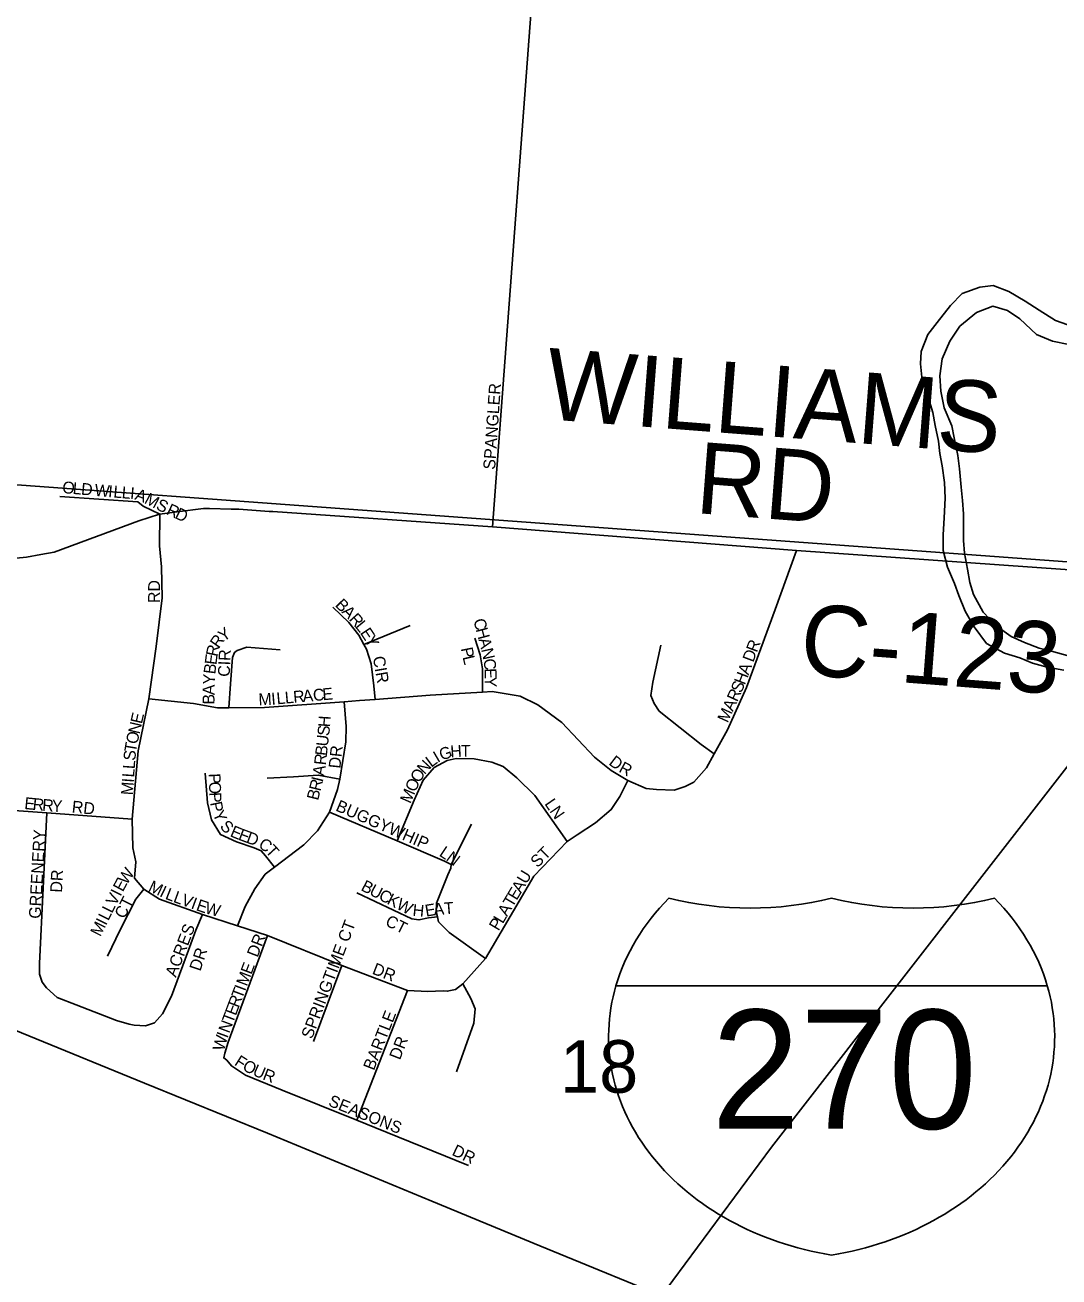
# Model space of a CAD drawing. Extents: x 0 to 34, y 0 to 22.
# Drawn here: x 4.15 to 4.973, y 15.628 to 16.625 of the extents above; entities that cross this region are included whole.
import ezdxf

# ---------------------------------------------------------------- set-up
doc = ezdxf.new("R2010")
doc.units = 0
for name, color, linetype in [('GM_X_City_Street', 7, 'Continuous'), ('GM_X_City_Street_Text', 7, 'Continuous'), ('GM_X_County_Road', 7, 'Continuous'), ('GM_X_County_Road_Text', 7, 'Continuous'), ('GM_X_Interstate_Location', 7, 'Continuous'), ('GM_X_Interstate_Route', 7, 'Continuous'), ('GM_X_Interstate_Shield', 7, 'Continuous'), ('GM_X_Major_River', 7, 'Continuous'), ('GM_X_Rail_Line', 7, 'Continuous'), ('GM_X_Section', 7, 'Continuous'), ('GM_X_Section_Text', 7, 'Continuous')]:
    doc.layers.add(name, color=color, linetype=linetype)

msp = doc.modelspace()

# ---------------------------------------------------------------- linework, layer by layer
at = {"layer": 'GM_X_City_Street'}
for points in [[(4.5216, 16.22516), (4.56083, 16.74722), (4.56932, 16.8602), (4.59868, 17.25092)], [(4.17729, 16.24932), (4.23943, 16.24493), (4.24358, 16.24151), (4.25684, 16.23529)], [(4.29655, 16.23967), (4.31374, 16.23923), (4.31668, 16.23915)], [(4.10118, 16.19984), (4.11489, 16.19918), (4.12524, 16.19915), (4.13685, 16.19965), (4.15061, 16.20098), (4.16205, 16.20297), (4.17283, 16.20496), (4.24018, 16.22987), (4.25657, 16.23521)], [(4.2379, 15.95821), (4.23538, 15.96955), (4.23496, 15.99223), (4.23976, 16.04665), (4.2481, 16.08805), (4.2539, 16.12988), (4.2587, 16.16864), (4.25824, 16.19333), (4.25666, 16.21004), (4.25684, 16.23529)], [(4.66636, 16.01535), (4.67509, 16.01842), (4.68191, 16.02187), (4.69213, 16.03329), (4.69825, 16.04437), (4.70873, 16.06335), (4.7238, 16.09721), (4.74676, 16.15921), (4.76374, 16.20621)], [(4.42835, 16.08769), (4.42719, 16.09853), (4.42523, 16.116), (4.42139, 16.12776), (4.4193, 16.13152), (4.41528, 16.13876), (4.40727, 16.14899), (4.39469, 16.1611)], [(4.4193, 16.13152), (4.45627, 16.14649)], [(4.3118, 16.08106), (4.31325, 16.10006), (4.3147, 16.12096), (4.3162, 16.12514), (4.31848, 16.12667), (4.32606, 16.12935), (4.35266, 16.12716)], [(4.51382, 16.09347), (4.51374, 16.1121), (4.5118, 16.12312), (4.50758, 16.1364)], [(4.69825, 16.04437), (4.68788, 16.0519), (4.65437, 16.07837), (4.65055, 16.08444), (4.64787, 16.09089), (4.64936, 16.10153), (4.65571, 16.1308)], [(4.2481, 16.08805), (4.28368, 16.08439), (4.30268, 16.08103), (4.3118, 16.08106), (4.34028, 16.08116), (4.40364, 16.08582), (4.41584, 16.08672), (4.42835, 16.08769), (4.47204, 16.09108), (4.51382, 16.09347), (4.5214, 16.09389), (4.54382, 16.09017), (4.55789, 16.08338), (4.57693, 16.06939), (4.58989, 16.05537), (4.60285, 16.04174), (4.61618, 16.03115), (4.6295, 16.02321), (4.64395, 16.0168), (4.65222, 16.01592), (4.66636, 16.01535)], [(4.31867, 15.90733), (4.32488, 15.9227), (4.33243, 15.93678), (4.34074, 15.94858), (4.34822, 15.95418), (4.37142, 15.97185), (4.3824, 15.98291), (4.39203, 15.99793), (4.39824, 16.01601), (4.40026, 16.02405), (4.40494, 16.05402), (4.40528, 16.06617), (4.40364, 16.08582)], [(4.44593, 15.97495), (4.45941, 16.00747), (4.46657, 16.02344), (4.47527, 16.03335), (4.48551, 16.03908), (4.49272, 16.04062), (4.50715, 16.04029), (4.52121, 16.03767), (4.53033, 16.03429), (4.541, 16.0252), (4.55548, 16.0112), (4.58123, 15.97455)], [(4.29299, 16.02896), (4.29496, 16.00541), (4.29805, 15.99175), (4.30531, 15.98), (4.31786, 15.97434), (4.33193, 15.96945), (4.33763, 15.96718), (4.34107, 15.96302), (4.34822, 15.95418)], [(4.34238, 16.02494), (4.36326, 16.02615), (4.383, 16.02735), (4.40026, 16.02405)], [(4.48234, 15.85559), (4.48576, 15.85523), (4.49221, 15.85677), (4.49805, 15.86112), (4.51625, 15.88149), (4.53115, 15.90704), (4.55456, 15.947), (4.58123, 15.97455), (4.58901, 15.97977), (4.60379, 15.98932), (4.61629, 16), (4.62309, 16.01028), (4.6295, 16.02321)], [(4.0909, 16.00317), (4.12982, 15.99997), (4.16691, 15.99728), (4.23496, 15.99223)], [(4.16691, 15.99728), (4.16096, 15.87735), (4.16099, 15.86899), (4.16329, 15.86254), (4.16673, 15.85799), (4.17511, 15.85042), (4.19032, 15.8444), (4.22226, 15.83196), (4.23253, 15.82896), (4.23633, 15.82821)], [(4.39203, 15.99793), (4.44593, 15.97495), (4.48351, 15.95892), (4.48883, 15.95628), (4.48846, 15.95324), (4.4862, 15.94792), (4.47716, 15.92547), (4.4768, 15.91863), (4.4778, 15.91451), (4.47873, 15.91067), (4.48712, 15.90195), (4.51625, 15.88149)], [(4.48883, 15.95628), (4.50505, 15.98824)], [(4.2379, 15.95821), (4.23669, 15.94521), (4.24409, 15.93653), (4.2565, 15.92855), (4.29077, 15.91629), (4.31867, 15.90733), (4.34261, 15.89977), (4.40187, 15.87575), (4.45408, 15.85594), (4.47019, 15.85518), (4.48234, 15.85559)], [(4.21526, 15.88322), (4.22543, 15.90415), (4.23789, 15.9285), (4.24409, 15.93653)], [(4.41371, 15.93362), (4.45746, 15.91287), (4.46316, 15.91213), (4.47074, 15.91368), (4.4778, 15.91451)], [(4.23633, 15.82821), (4.24545, 15.82786), (4.25266, 15.83016), (4.25909, 15.8374), (4.26626, 15.85148), (4.28168, 15.89293), (4.28544, 15.90396), (4.29077, 15.91629)], [(4.31011, 15.80033), (4.30782, 15.80223), (4.30857, 15.80603), (4.31119, 15.81478), (4.34261, 15.89977)], [(4.37918, 15.81537), (4.40187, 15.87575)], [(4.49319, 15.79106), (4.50673, 15.82984), (4.50783, 15.84124), (4.50439, 15.84959), (4.49805, 15.86112)], [(4.41363, 15.75256), (4.45408, 15.85594)], [(4.31011, 15.80033), (4.31392, 15.79579), (4.32496, 15.78861), (4.35424, 15.77655), (4.41363, 15.75256), (4.42794, 15.74678), (4.42813, 15.7467)], [(4.42813, 15.7467), (4.50256, 15.71663)]]:
    msp.add_lwpolyline(points, dxfattribs=at)
at = {"layer": 'GM_X_County_Road'}
for points in [[(4.25657, 16.23521), (4.25684, 16.23529), (4.27079, 16.23703), (4.29169, 16.2398), (4.29369, 16.23975), (4.29655, 16.23967)], [(4.31668, 16.23915), (4.31975, 16.23907), (4.34399, 16.2374), (4.34683, 16.2372)], [(4.34683, 16.2372), (4.5216, 16.22516), (4.76374, 16.20621), (5.03029, 16.18729), (5.09005, 16.18225), (5.13962, 16.17877), (5.13963, 16.17877)]]:
    msp.add_lwpolyline(points, dxfattribs=at)
at = {"layer": 'GM_X_Interstate_Route'}
msp.add_lwpolyline([(5.06054, 16.14284), (5.04206, 16.11817), (4.98455, 16.04083), (4.84173, 15.85735), (4.74385, 15.73112), (4.64558, 15.59842), (4.62857, 15.576), (4.62487, 15.57112)], dxfattribs=at)
at = {"layer": 'GM_X_Interstate_Shield'}
msp.add_line((4.96339, 15.85974), (4.62002, 15.85974), dxfattribs=at)
msp.add_line((4.96339, 15.85974), (4.62002, 15.85974), dxfattribs=at)
for centre, start_param, end_param in [((4.83609, 15.81916), 2.47259, 2.911027), ((4.72685, 16.09909), 4.415841, 5.008937), ((4.85656, 16.09909), 4.415841, 5.008937), ((4.74731, 15.81916), 0.230566, 0.669003), ((4.83609, 15.81916), 2.911027, 4.511031), ((4.74731, 15.81916), 4.913747, 6.513751)]:
    msp.add_ellipse(centre, major_axis=(0.22195, 0), ratio=0.8, start_param=start_param, end_param=end_param, dxfattribs=at)
at = {"layer": 'GM_X_Major_River'}
for points in [[(4.97972, 16.38592), (4.96987, 16.38933), (4.957, 16.39767), (4.94565, 16.40487), (4.93277, 16.41244), (4.92028, 16.41737), (4.90968, 16.41584), (4.89566, 16.41091), (4.8862, 16.40142), (4.87559, 16.38776), (4.8684, 16.37828), (4.86309, 16.36462), (4.86233, 16.35476), (4.86347, 16.34414), (4.86763, 16.33087), (4.87217, 16.31609), (4.87406, 16.30585), (4.87671, 16.29334), (4.87784, 16.28348), (4.87973, 16.27362), (4.88163, 16.26035), (4.882, 16.24783), (4.88124, 16.23228), (4.88048, 16.21863), (4.88048, 16.20612), (4.88388, 16.19285), (4.88956, 16.17995), (4.89297, 16.17047), (4.89789, 16.15796), (4.90508, 16.14545), (4.91492, 16.13219), (4.92931, 16.12461), (4.94142, 16.12082), (4.95165, 16.11666), (4.96338, 16.11325), (4.97664, 16.11098)], [(4.98047, 16.37038), (4.9676, 16.37302), (4.95473, 16.37833), (4.94148, 16.39083), (4.93163, 16.39727), (4.9199, 16.40068), (4.90702, 16.39574), (4.89377, 16.38474), (4.88581, 16.37298), (4.87975, 16.35894), (4.87786, 16.34529), (4.87861, 16.33315), (4.88126, 16.31988), (4.88731, 16.30548), (4.8892, 16.296), (4.89223, 16.28197), (4.89337, 16.27135), (4.89488, 16.25656), (4.89601, 16.24594), (4.89677, 16.23532), (4.89676, 16.21409), (4.89752, 16.20423), (4.89979, 16.19134), (4.90168, 16.18072), (4.90471, 16.17124), (4.91227, 16.15721), (4.9225, 16.1466), (4.93461, 16.13788), (4.94521, 16.13296), (4.95695, 16.12842), (4.96679, 16.12615), (4.98118, 16.12198)]]:
    msp.add_lwpolyline(points, dxfattribs=at)
at = {"layer": 'GM_X_Rail_Line'}
msp.add_lwpolyline([(4.01391, 15.87666), (4.1526, 15.81986), (4.24455, 15.78215), (4.34267, 15.74218), (4.47354, 15.68809), (4.55948, 15.65263), (4.67593, 15.6047)], dxfattribs=at)
at = {"layer": 'GM_X_Section'}
for points in [[(4.17667, 17.28411), (5.12297, 17.2087), (5.04078, 16.19273), (4.10657, 16.26127), (4.1718, 17.21632)], [(4.10657, 16.26127), (5.04078, 16.19273), (4.97458, 15.16858), (4.03703, 15.24884), (4.10136, 16.20182)]]:
    msp.add_lwpolyline(points, close=True, dxfattribs=at)

# ---------------------------------------------------------------- texts
at = {"layer": 'GM_X_City_Street_Text'}
for s, height, rotation, p in [('SPANGLER', 0.00947, 85.97388, (4.52371, 16.27036)), ('O', 0.00947, 355.0331, (4.17895, 16.25202)), ('L', 0.00947, 355.02286, (4.18725, 16.2513)), ('D', 0.00947, 355.03717, (4.1939, 16.25071)), ('W', 0.00947, 355.02368, (4.20468, 16.24978)), ('I', 0.00947, 355.05487, (4.21548, 16.24884)), ('L', 0.00947, 355.02079, (4.21963, 16.24848)), ('L', 0.00947, 355.05171, (4.22627, 16.2479)), ('I', 0.00947, 355.05487, (4.23292, 16.24733)), ('A', 0.00947, 339.54629, (4.23641, 16.24712)), ('M', 0.00947, 331.93609, (4.24391, 16.24434)), ('S', 0.00947, 334.60396, (4.25317, 16.23942)), ('R', 0.00947, 334.521, (4.26145, 16.23549)), ('D', 0.00947, 334.54345, (4.26822, 16.23226)), ('RD', 0.00947, 90, (4.25704, 16.1644)), ('B', 0.00947, 314.65651, (4.3959, 16.16234)), ('A', 0.00947, 314.66458, (4.40117, 16.15701)), ('R', 0.00947, 311.75254, (4.40694, 16.15117)), ('L', 0.00947, 309.29134, (4.41187, 16.14566)), ('C', 0.00947, 285.03152, (4.50637, 16.15072)), ('R', 0.00947, 55.23879, (4.30381, 16.1277)), ('Y', 0.00947, 34.68409, (4.30745, 16.13323)), ('E', 0.00947, 303.74311, (4.41595, 16.14069)), ('Y', 0.00947, 298.28596, (4.41953, 16.13535)), ('H', 0.00947, 285.03744, (4.50832, 16.14347)), ('R', 0.00947, 78.45663, (4.3027, 16.12128)), ('P', 0.00947, 281.55102, (4.49643, 16.12825)), ('A', 0.00947, 285.01167, (4.51048, 16.13543)), ('R', 0.00947, 69.58428, (4.7322, 16.12453)), ('E', 0.00947, 82.90547, (4.30191, 16.11486)), ('CIR', 0.00947, 87.39878, (4.31248, 16.10552)), ('CIR', 0.00947, 279.8634, (4.42641, 16.12134)), ('L', 0.00947, 283.15962, (4.49783, 16.12144)), ('N', 0.00947, 282.58335, (4.51261, 16.12748)), ('C', 0.00947, 277.67329, (4.51439, 16.11956)), ('D', 0.00947, 69.57439, (4.72929, 16.11672)), ('B', 0.00947, 82.91414, (4.30099, 16.10741)), ('E', 0.00947, 271.66702, (4.51537, 16.11239)), ('H', 0.00947, 69.07922, (4.72251, 16.0987)), ('A', 0.00947, 69.59192, (4.72551, 16.10657)), ('A', 0.00947, 89.3005, (4.30046, 16.09104)), ('Y', 0.00947, 86.93897, (4.30056, 16.09927)), ('Y', 0.00947, 270.26233, (4.51556, 16.10579)), ('S', 0.00947, 66.48093, (4.71967, 16.09215)), ('B', 0.00947, 89.31995, (4.30037, 16.08354)), ('M', 0.00947, 2.78782, (4.33561, 16.08286)), ('I', 0.00947, 4.72339, (4.34595, 16.08337)), ('L', 0.00947, 5.04447, (4.35016, 16.08371)), ('L', 0.00947, 5.04447, (4.3568, 16.0843)), ('R', 0.00947, 5.06589, (4.36344, 16.08488)), ('A', 0.00947, 5.03413, (4.37091, 16.08555)), ('C', 0.00947, 5.06589, (4.37922, 16.08628)), ('E', 0.00947, 5.03365, (4.38669, 16.08694)), ('R', 0.00947, 65.45862, (4.71648, 16.08516)), ('M', 0.00947, 65.47163, (4.70886, 16.06848)), ('A', 0.00947, 65.4493, (4.71302, 16.07758)), ('N', 0.00947, 77.12499, (4.24073, 16.0596)), ('E', 0.00947, 77.12604, (4.24258, 16.06772)), ('H', 0.00947, 86.62644, (4.39237, 16.06532)), ('O', 0.00947, 77.32654, (4.2389, 16.05148)), ('U', 0.00947, 83.62601, (4.39066, 16.04988)), ('S', 0.00947, 83.63792, (4.39159, 16.05816)), ('T', 0.00947, 80.53318, (4.23783, 16.04504)), ('B', 0.00947, 83.62494, (4.38983, 16.04242)), ('DR', 0.00947, 83.99458, (4.40059, 16.03233)), ('G', 0.00947, 19.26426, (4.48119, 16.03889)), ('H', 0.00947, 3.23682, (4.48837, 16.04151)), ('T', 0.00947, 0.40983, (4.49657, 16.04197)), ('S', 0.00947, 85.34981, (4.23732, 16.0386)), ('R', 0.00947, 83.69177, (4.38901, 16.03497)), ('N', 0.00947, 47.22636, (4.46761, 16.02733)), ('L', 0.00947, 36.89722, (4.47294, 16.03315)), ('I', 0.00947, 30.34141, (4.47803, 16.03699)), ('D', 0.00947, 322.54869, (4.61366, 16.03628)), ('L', 0.00947, 85.9508, (4.23638, 16.02533)), ('L', 0.00947, 85.9533, (4.23685, 16.03198)), ('A', 0.00947, 81.1142, (4.38766, 16.02627)), ('O', 0.00947, 58.18919, (4.46351, 16.02063)), ('R', 0.00947, 331.37598, (4.62159, 16.03036)), ('M', 0.00947, 85.9533, (4.23538, 16.01119)), ('I', 0.00947, 85.92996, (4.23608, 16.02117)), ('P', 0.00947, 272.59637, (4.2956, 16.02861)), ('O', 0.00947, 272.63077, (4.2959, 16.02195)), ('R', 0.00947, 76.06764, (4.38467, 16.01405)), ('I', 0.00947, 76.04857, (4.38647, 16.02133)), ('O', 0.00947, 66.2705, (4.46032, 16.01331)), ('E', 0.00947, 354.39964, (4.14871, 16.00044)), ('R', 0.00947, 354.40706, (4.15535, 15.99979)), ('P', 0.00947, 272.59637, (4.29628, 16.01362)), ('B', 0.00947, 76.0462, (4.38286, 16.00677)), ('M', 0.00947, 66.28718, (4.4563, 16.00416)), ('LN', 0.00947, 304.49867, (4.56279, 16.00458)), ('R', 0.00947, 355.26405, (4.16296, 15.99905)), ('Y', 0.00947, 356.58909, (4.17067, 15.99841)), ('RD', 0.00947, 353.99459, (4.18649, 15.99773)), ('P', 0.00947, 281.55616, (4.29678, 16.00536)), ('Y', 0.00947, 293.17608, (4.29874, 15.99683)), ('BUGGYWHIP', 0.00947, 336.44738, (4.39622, 15.99937)), ('S', 0.00947, 314.14086, (4.30411, 15.98604)), ('GREENERY', 0.00947, 86.90474, (4.16204, 15.91284)), ('E', 0.00947, 337.25911, (4.31218, 15.97892)), ('E', 0.00947, 339.48712, (4.3187, 15.97619)), ('D', 0.00947, 339.98354, (4.32503, 15.97382)), ('C', 0.00947, 326.42442, (4.33465, 15.9703)), ('T', 0.00947, 312.643, (4.34044, 15.96654)), ('L', 0.00947, 326.219, (4.47862, 15.9636)), ('ST', 0.00947, 44.99006, (4.55756, 15.95317)), ('N', 0.00947, 322.76726, (4.48404, 15.95998)), ('DR', 0.00947, 86.98841, (4.17897, 15.93365)), ('W', 0.00947, 55.48454, (4.23042, 15.93955)), ('U', 0.00947, 59.20866, (4.54863, 15.94005)), ('E', 0.00947, 61.79732, (4.22741, 15.93391)), ('M', 0.00947, 334.66509, (4.24703, 15.93547)), ('B', 0.00947, 332.67467, (4.41631, 15.93599)), ('U', 0.00947, 332.67439, (4.42298, 15.93254)), ('A', 0.00947, 59.23016, (4.54437, 15.93289)), ('V', 0.00947, 63.30088, (4.22182, 15.9228)), ('I', 0.00947, 63.2981, (4.22557, 15.93024)), ('CT', 0.00947, 63.42401, (4.22873, 15.91237)), ('I', 0.00947, 334.17774, (4.25605, 15.9312)), ('L', 0.00947, 338.75192, (4.26054, 15.92907)), ('L', 0.00947, 339.96083, (4.26696, 15.92657)), ('V', 0.00947, 339.95114, (4.27322, 15.92429)), ('I', 0.00947, 339.91979, (4.28105, 15.92144)), ('C', 0.00947, 332.67105, (4.43038, 15.92872)), ('K', 0.00947, 332.67439, (4.43704, 15.92528)), ('W', 0.00947, 332.6784, (4.44445, 15.92145)), ('T', 0.00947, 59.22833, (4.53754, 15.92143)), ('E', 0.00947, 59.19088, (4.54095, 15.92716)), ('L', 0.00947, 63.27609, (4.21882, 15.91684)), ('E', 0.00947, 341.07983, (4.28516, 15.91994)), ('W', 0.00947, 344.57804, (4.29206, 15.91759)), ('H', 0.00947, 354.29273, (4.45779, 15.91538)), ('E', 0.00947, 9.51876, (4.46882, 15.91464)), ('A', 0.00947, 5.01235, (4.4752, 15.91572)), ('T', 0.00947, 4.7591, (4.48349, 15.91645)), ('A', 0.00947, 59.23016, (4.53328, 15.91427)), ('M', 0.00947, 63.28832, (4.20946, 15.89823)), ('I', 0.00947, 63.28317, (4.21395, 15.90716)), ('L', 0.00947, 63.31065, (4.21583, 15.91089)), ('SPRINGTIME CT', 0.0094697, 69.31452, (4.37799, 15.8167)), ('CT', 0.00947, 333.43495, (4.43566, 15.90809)), ('P', 0.00947, 59.22833, (4.52645, 15.90281)), ('L', 0.00947, 59.19088, (4.52986, 15.90854)), ('ACRES', 0.00947, 69.14684, (4.26966, 15.86587)), ('DR', 0.00947, 68.75124, (4.33466, 15.88171)), ('DR', 0.00947, 71.56504, (4.28908, 15.8707)), ('M', 0.00947, 69.26062, (4.32619, 15.85874)), ('E', 0.00947, 69.285, (4.32974, 15.8681)), ('DR', 0.00947, 338.75126, (4.4253, 15.8694)), ('I', 0.00947, 69.30128, (4.32472, 15.85485)), ('R', 0.00947, 69.28651, (4.31971, 15.84159)), ('T', 0.00947, 69.24888, (4.32236, 15.84861)), ('E', 0.00947, 69.25137, (4.31734, 15.83535)), ('BARTLE', 0.00947, 68.58607, (4.42727, 15.79168)), ('N', 0.00947, 69.33907, (4.31205, 15.82133)), ('T', 0.00947, 69.27444, (4.31499, 15.82912)), ('W', 0.00947, 75.03391, (4.30789, 15.80719)), ('I', 0.00947, 69.87873, (4.31062, 15.81744)), ('DR', 0.00947, 68.75124, (4.44801, 15.80004)), ('F', 0.00947, 327.57595, (4.31563, 15.797)), ('O', 0.00947, 332.13214, (4.32197, 15.79301)), ('U', 0.00947, 336.68834, (4.33008, 15.78876)), ('R', 0.00947, 338.96643, (4.33811, 15.78531)), ('SEASONS', 0.00947, 338.05109, (4.39035, 15.76438)), ('DR', 0.00947, 334.79826, (4.48875, 15.72518))]:
    msp.add_text(s, height=height, rotation=rotation, dxfattribs=at).set_placement(p)
at = {"layer": 'GM_X_County_Road_Text'}
for s, rotation, p in [('WILLIAMS', 355.60109, (4.56263, 16.31094)), ('RD', 355.56842, (4.68239, 16.23613)), ('C-123', 355.57941, (4.76538, 16.10765))]:
    msp.add_text(s, height=0.056818, rotation=rotation, dxfattribs=at).set_placement(p)
at = {"layer": 'GM_X_Interstate_Location'}
for s in ['-', '.', ',']:
    msp.add_text(s, height=0.000189, dxfattribs=at).set_placement((4.79167, 15.79306))
msp.add_text('270', height=0.000189, rotation=0.00001, dxfattribs=at).set_placement((4.73382, 15.75386))
at = {"layer": 'GM_X_Interstate_Shield'}
msp.add_text('270', height=0.094697, dxfattribs=at).set_placement((4.69606, 15.74581))
at = {"layer": 'GM_X_Section_Text'}
msp.add_text('18', height=0.041856, rotation=0.00001, dxfattribs=at).set_placement((4.57549, 15.77446))

doc.saveas('drawing.dxf')
